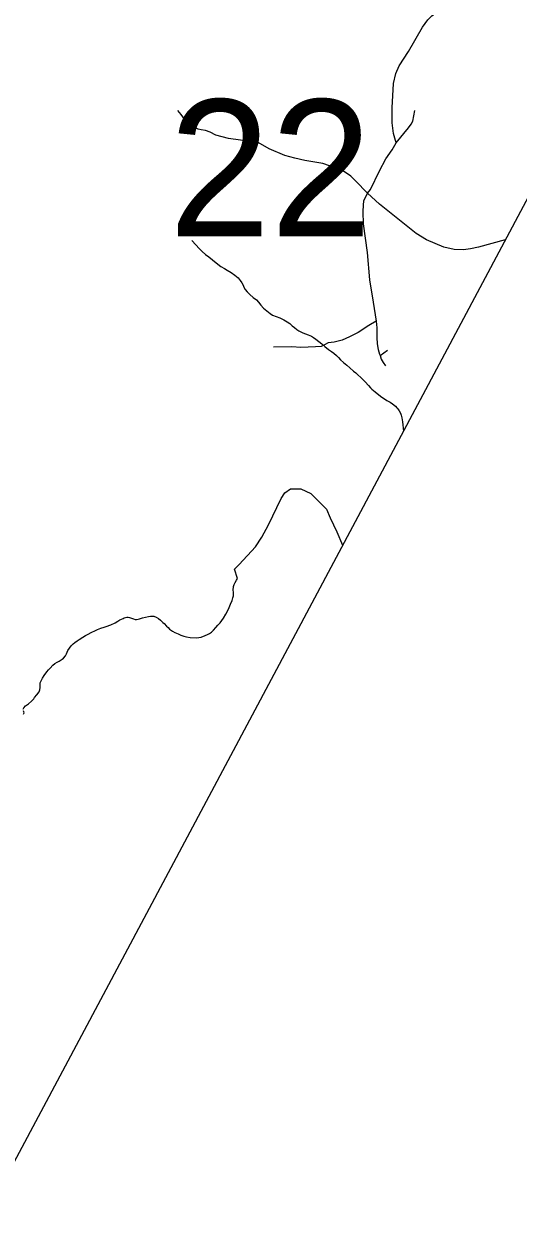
# Model space of a CAD drawing. Extents: x 2126262 to 2293712, y 749403 to 919119.
# Drawn here: x 2275070 to 2278928, y 859625 to 868911 of the extents above; entities that cross this region are included whole.
import ezdxf

# ---------------------------------------------------------------- set-up
doc = ezdxf.new("R2010")
doc.units = 0
for name, color, linetype in [('Exist Boundary Political CountyLine', 7, 'Continuous'), ('Exist Hydrographic Creek Single Shore', 7, 'Continuous'), ('Exist Hydrographic Misc Water Feature', 7, 'Continuous'), ('Exist Road Non-System Type 51', 7, 'Continuous'), ('Exist Road Secondary Structure Standard Bridge Number Label', 7, 'Continuous')]:
    doc.layers.add(name, color=color, linetype=linetype)

msp = doc.modelspace()

# ---------------------------------------------------------------- linework, layer by layer
at = {"layer": 'Exist Boundary Political CountyLine'}
msp.add_lwpolyline([(2293117.8, 894131.3), (2291903.9, 891776.4), (2258821.6, 829664.6), (2255410.5, 823324), (2242088.6, 797598.7), (2231459.6, 775980.5), (2225010.8, 762953.2), (2220565.7, 753519.8)], dxfattribs=at)
at = {"layer": 'Exist Hydrographic Creek Single Shore'}
for points in [[(2276695.2, 864408.8), (2276701.2, 864428.4), (2276705.2, 864446.3), (2276707, 864472.5), (2276704.4, 864490.6), (2276706.3, 864516.8), (2276710.2, 864533.2), (2276720.1, 864548.7), (2276730, 864567.2), (2276737.8, 864581.1), (2276714.9, 864654), (2276749.4, 864688.5), (2276878.7, 864828.7), (2276928.3, 864904.3), (2276980.1, 864999.2), (2277077.1, 865204.2), (2277107.3, 865249.5), (2277150.4, 865279.7), (2277230.2, 865279.7), (2277310, 865243), (2277430.7, 865122.2), (2277460.9, 865053.1), (2277512.7, 864945.3), (2277557.7, 864841.6)], [(2275081.7, 863585.6), (2275106.7, 863602.2), (2275129.4, 863622.4), (2275147.2, 863642.3), (2275152.6, 863651.4), (2275171.4, 863673), (2275188.6, 863696.6), (2275193.9, 863710.2), (2275196.3, 863730.8), (2275196.2, 863743), (2275197.9, 863765.3), (2275201.8, 863777.3), (2275215.5, 863803.3), (2275227.4, 863823.7), (2275249.3, 863851.8), (2275262.7, 863867.9), (2275274.8, 863881.7), (2275294.9, 863902.6), (2275311.3, 863916.1), (2275330.6, 863928.1), (2275346.5, 863936), (2275368.1, 863950.3), (2275380.1, 863958.9), (2275395.8, 863976), (2275404.1, 863992.9), (2275407.6, 864005.3), (2275413.8, 864017.3), (2275425.3, 864037.7), (2275438.2, 864055.5), (2275455.2, 864071.5), (2275466.6, 864081.1), (2275484.9, 864093.8), (2275502.5, 864104), (2275530.8, 864122.4), (2275552.3, 864135.7), (2275572.2, 864146.2), (2275596.1, 864158.8), (2275628.3, 864175.2), (2275643.9, 864183), (2275670.6, 864193.3), (2275697.7, 864201.6), (2275711.6, 864205.6), (2275748.2, 864218.6), (2275783.3, 864234.3), (2275803.6, 864246.3), (2275818.9, 864256.5), (2275831.2, 864262.8), (2275845.1, 864269.1), (2275854, 864273.1), (2275863.2, 864275.2), (2275874.8, 864277.6), (2275883, 864277.5), (2275894.7, 864275.6), (2275909.1, 864272), (2275925.4, 864265.8), (2275938.7, 864261.5), (2275949.2, 864261.3), (2275963.1, 864264.3), (2275971.3, 864265.8), (2275997, 864272.5), (2276019.1, 864278.6), (2276042.8, 864284.6), (2276057, 864287), (2276084.9, 864285.4), (2276102.8, 864279.4), (2276119.9, 864269.3), (2276137, 864255.8), (2276145.1, 864247.4), (2276155, 864238), (2276165.3, 864228), (2276183.3, 864209.5), (2276195.5, 864197.8), (2276205.8, 864186.1), (2276230, 864168.6), (2276247.8, 864158.4), (2276273.9, 864148.6), (2276296, 864139.3), (2276318.1, 864131.3), (2276340, 864125.3), (2276368.1, 864119.8), (2276416.2, 864116.1), (2276453.4, 864122.9), (2276485.8, 864134.4), (2276503.7, 864143.2), (2276519.9, 864151.1), (2276533.6, 864161.3), (2276549.7, 864177.3), (2276567.2, 864197.6), (2276584, 864217), (2276600.7, 864235.3), (2276614.2, 864251.4), (2276628.7, 864270.2), (2276647, 864300.9), (2276660, 864325.9), (2276671.7, 864352.9), (2276683.8, 864378.9), (2276695.2, 864408.8)], [(2275065.1, 863559.7), (2275069.9, 863571.8), (2275081.7, 863585.6)], [(2275068.3, 863521.9), (2275071.4, 863532.4), (2275067.8, 863548.2)]]:
    msp.add_lwpolyline(points, dxfattribs=at)
at = {"layer": 'Exist Hydrographic Misc Water Feature'}
msp.add_lwpolyline([(2276381, 867218.2), (2276441.7, 867154.6), (2276461.9, 867132.8), (2276488, 867111), (2276512.2, 867091.8), (2276570.6, 867043.7), (2276606.7, 867016.7), (2276635, 867000.7), (2276657, 866988.7), (2276686.8, 866970.1), (2276715.2, 866949.8), (2276741.7, 866927.9), (2276757.7, 866907.9), (2276769.7, 866888), (2276780.2, 866869.7), (2276786.1, 866855.5), (2276797.2, 866835.6), (2276812.5, 866818.2), (2276832.5, 866798.1), (2276858.9, 866774.6), (2276885, 866755), (2276901, 866736.7), (2276919.3, 866713.3), (2276939.5, 866691.6), (2276965.6, 866669.7), (2276991.7, 866649.5), (2277010.2, 866637.6), (2277038.2, 866626.5), (2277068.1, 866614.4), (2277098.3, 866600.7), (2277124.2, 866584.4), (2277144.6, 866570.9), (2277164.6, 866553.4), (2277180.7, 866539), (2277199, 866523.8), (2277215.2, 866513.6), (2277247, 866498.2), (2277287.4, 866482.6), (2277315.4, 866472.2), (2277331.3, 866463), (2277349.7, 866448.5), (2277371.6, 866431), (2277395.8, 866413.1), (2277418, 866391.3), (2277448.3, 866367.8), (2277470.3, 866351.9), (2277488.4, 866340), (2277508.4, 866322.2), (2277524.8, 866304.8), (2277540.8, 866286.5), (2277565, 866266.9), (2277589.5, 866246.7), (2277613.3, 866224.9), (2277643.6, 866199.7), (2277659.7, 866185.6), (2277667.8, 866179.5), (2277708, 866141.9), (2277734.4, 866115.8), (2277758.7, 866086.8), (2277775, 866068.4), (2277785, 866058.3), (2277811.2, 866038.8), (2277853.4, 866004.6), (2277903.5, 865969.6), (2277927.5, 865956), (2277946, 865944.1), (2277969.9, 865926.6), (2277980.1, 865913.9), (2277988.1, 865904.9), (2277998.3, 865888.3), (2278008.4, 865872.3), (2278014.7, 865856.8), (2278020.4, 865834.3), (2278025.1, 865804.7), (2278031.3, 865730.6)], dxfattribs=at)
at = {"layer": 'Exist Road Non-System Type 51'}
msp.add_line((2277849.2, 866321.9), (2277906.7, 866362.2), dxfattribs=at)
for points in [[(2277975.8, 867981.5), (2277955, 868053.6), (2277942.8, 868138), (2277944, 868254.1), (2277953.2, 868445.5), (2277972.1, 868523.1), (2277997.8, 868583), (2278071.1, 868694.3), (2278180.6, 868884.4), (2278222.1, 868943), (2278252.7, 868973.6), (2278286.9, 868999.3), (2278310.8, 869009.7), (2278390.2, 869024.3), (2278445.2, 869045.1), (2278481.9, 869080.6)], [(2277750.8, 867587.8), (2277658.5, 867685), (2277620.6, 867721.7), (2277557, 867764.5), (2277498.4, 867787.7), (2277401.8, 867819.5), (2277263, 867844.6), (2277184.8, 867861.7), (2277106.5, 867883.7), (2276985.5, 867935), (2276899.3, 867983.3), (2276871.2, 867996.8), (2276834.5, 868000.4), (2276759.9, 868002.9), (2276665.8, 868016.3), (2276568, 868042), (2276524.6, 868065.9), (2276487.9, 868079.3), (2276452.5, 868083), (2276430.4, 868087.9), (2276392.5, 868107.4), (2276362, 868131.9), (2276323.5, 868165.5), (2276296.6, 868202.2), (2276272.1, 868235.2)], [(2277975.8, 867981.5), (2278071.1, 868097.6), (2278093.1, 868127), (2278104.1, 868151.4), (2278120, 868233.3)], [(2277750.8, 867587.8), (2277774, 867618.4), (2277846.2, 867762.7), (2277895.7, 867856.2), (2277944.6, 867928.3), (2277975.8, 867981.5)], [(2277750.8, 867587.8), (2277728.8, 867545), (2277721.5, 867526.7), (2277716.6, 867497.4), (2277715.4, 867442.3), (2277719, 867350.7), (2277747.8, 867125.1), (2277766.7, 866911.8), (2277795.4, 866737.5), (2277820.5, 866590.2)], [(2278826.6, 867223.9), (2278617.6, 867168.5), (2278555.3, 867155), (2278501.5, 867146.5), (2278426.9, 867148.9), (2278347.4, 867167.3), (2278211.1, 867225.3), (2278130.4, 867273), (2278013.1, 867368.4), (2277845.6, 867502.9), (2277750.8, 867587.8)], [(2277820.5, 866590.2), (2277762.4, 866555.4), (2277678.1, 866501.6), (2277610.8, 866467.3), (2277554.6, 866441.7), (2277491, 866425.8), (2277445.8, 866419.7), (2277415.2, 866405), (2277389.6, 866392.8), (2277346.8, 866387.9), (2277231.8, 866384.2), (2277160.3, 866389.7), (2277017.3, 866387.3)], [(2277820.5, 866590.2), (2277825.4, 866537.6), (2277824.2, 866463.1), (2277827.8, 866411.7), (2277834, 866368.9), (2277845.6, 866331.6), (2277849.2, 866321.9)], [(2277849.2, 866321.9), (2277859, 866292.5), (2277873.7, 866265.6), (2277892, 866241.2)]]:
    msp.add_lwpolyline(points, dxfattribs=at)

# ---------------------------------------------------------------- texts
at = {"layer": 'Exist Road Secondary Structure Standard Bridge Number Label'}
msp.add_text('22', height=1066.27, dxfattribs=at).set_placement((2276200.9, 867253))

doc.saveas('drawing.dxf')
